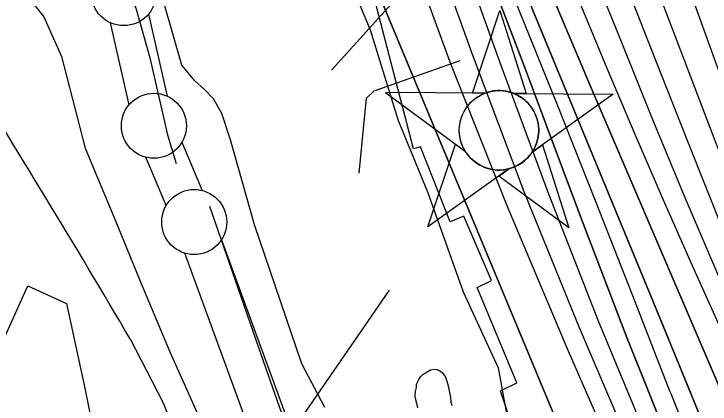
# Model space of a CAD drawing. Extents: x 3651524 to 3689615, y 505651 to 531377.
# Drawn here: x 3658151 to 3658686, y 517307 to 517607 of the extents above; entities that cross this region are included whole.
import ezdxf

# ---------------------------------------------------------------- set-up
doc = ezdxf.new("R2010")
doc.units = 0
for name, color, linetype in [('V-BLDG-OTLN', 7, 'Continuous'), ('V-CHAN-NAID', 7, 'Continuous'), ('V-FLOD-BASE', 7, 'Continuous'), ('V-GRID-MAJR', 7, 'Continuous'), ('V-LEVE-TOET', 7, 'Continuous'), ('V-RIVR-EDGE', 7, 'Continuous'), ('V-ROAD-CNTR', 7, 'Continuous'), ('V-RRAP-RVMT', 7, 'Continuous'), ('V-SITE-VEGE', 7, 'Continuous'), ('V-SURV-LINE', 7, 'Continuous'), ('V-TOPO-DPTH', 7, 'Continuous'), ('V-TOPO-MAJR', 7, 'Continuous'), ('V-TOPO-MINR', 7, 'Continuous'), ('V-TOPO-WATR', 7, 'Continuous'), ('V-UTIL-LINE', 7, 'Continuous')]:
    doc.layers.add(name, color=color, linetype=linetype)

msp = doc.modelspace()

# ---------------------------------------------------------------- linework, layer by layer
at = {"layer": 'V-BLDG-OTLN'}
msp.add_lwpolyline([(3658078.818, 517186.981), (3658068.987, 517165.309), (3658042.351, 517177.388), (3658066.114, 517229.778), (3658101.456, 517213.746), (3658130.853, 517278.559), (3658075.508, 517303.662), (3658098.726, 517354.853), (3658134.396, 517338.674), (3658161.244, 517397.865), (3658190.962, 517384.386), (3658205.151, 517319.372), (3658215.458, 517267.819), (3658207.756, 517199.463), (3658217.115, 517194.575), (3658198.841, 517129.358), (3658205.863, 517125.69), (3658187.507, 517089.408), (3658133.63, 517114.568), (3658152.025, 517153.213), (3658143.833, 517157.492), (3658127.241, 517120.585), (3658110.838, 517127.962), (3658128.164, 517164.598)], close=True, dxfattribs=at)
at = {"layer": 'V-CHAN-NAID'}
for points in [[(3658512.73, 517545.961), (3658503.143, 517546.029), (3658524.269, 517609.513), (3658544.493, 517545.736), (3658534.906, 517545.804), (3658533.329, 517546.382), (3658531.234, 517547.002), (3658529.194, 517547.453), (3658527.158, 517547.761), (3658525.991, 517547.875), (3658524.457, 517547.956), (3658522.735, 517547.954), (3658521.365, 517547.884), (3658519.459, 517547.683), (3658518.093, 517547.464), (3658516.309, 517547.08), (3658514.779, 517546.66), (3658513.747, 517546.329)], [(3658512.73, 517545.961), (3658436.239, 517546.503), (3658497.804, 517501.104), (3658496.691, 517503.013), (3658495.881, 517504.641), (3658495.056, 517506.609), (3658494.36, 517508.663), (3658493.995, 517509.986), (3658493.634, 517511.612), (3658493.39, 517513.057), (3658493.202, 517514.655), (3658493.093, 517516.391), (3658493.081, 517517.972), (3658493.188, 517520.046), (3658493.371, 517521.664), (3658493.763, 517523.867), (3658494.244, 517525.79), (3658494.847, 517527.677), (3658495.502, 517529.356), (3658496.229, 517530.944), (3658497.043, 517532.479), (3658498.104, 517534.216), (3658499.135, 517535.686), (3658500.135, 517536.955), (3658501.137, 517538.101), (3658502.446, 517539.438), (3658503.497, 517540.403), (3658505.214, 517541.8), (3658506.426, 517542.67), (3658508.113, 517543.74), (3658509.844, 517544.685), (3658511.29, 517545.369)], [(3658534.906, 517545.804), (3658611.398, 517545.261), (3658549.195, 517500.739), (3658550.106, 517502.228), (3658551.084, 517504.075), (3658551.799, 517505.66), (3658552.538, 517507.615), (3658553.083, 517509.4), (3658553.481, 517511.039), (3658553.842, 517513.049), (3658554.028, 517514.622), (3658554.152, 517516.828), (3658554.122, 517518.89), (3658553.934, 517521.11), (3658553.668, 517522.868), (3658553.177, 517525.1), (3658552.537, 517527.24), (3658551.787, 517529.222), (3658551.139, 517530.665), (3658550.132, 517532.581), (3658549.07, 517534.303), (3658547.856, 517536.005), (3658546.595, 517537.544), (3658545.323, 517538.91), (3658543.691, 517540.442), (3658541.948, 517541.854), (3658540.265, 517543.031), (3658538.378, 517544.163), (3658536.906, 517544.924)], [(3658531.164, 517487.833), (3658468.961, 517443.311), (3658490.087, 517506.794), (3658497.804, 517501.104), (3658498.439, 517500.14), (3658499.822, 517498.281), (3658501.035, 517496.865), (3658502.501, 517495.362), (3658503.89, 517494.111), (3658505.344, 517492.955), (3658506.747, 517491.968), (3658508.425, 517490.932), (3658510.139, 517490.021), (3658511.93, 517489.21), (3658513.376, 517488.654), (3658515.004, 517488.125), (3658517.23, 517487.561), (3658518.762, 517487.274), (3658520.787, 517487.017), (3658522.324, 517486.913), (3658524.185, 517486.891), (3658525.874, 517486.969), (3658527.584, 517487.145), (3658529.486, 517487.456)], [(3658549.195, 517500.739), (3658556.991, 517506.32), (3658577.215, 517442.543), (3658523.367, 517482.253), (3658531.164, 517487.833), (3658532.83, 517488.309), (3658534.442, 517488.869), (3658536.6, 517489.783), (3658538.335, 517490.667), (3658540.201, 517491.781), (3658541.94, 517492.993), (3658543.492, 517494.238), (3658544.779, 517495.406), (3658546.163, 517496.826), (3658547.367, 517498.228), (3658548.486, 517499.7)]]:
    msp.add_lwpolyline(points, close=True, dxfattribs=at)
msp.add_circle((3658523.616, 517517.427), 30.541, dxfattribs=at)
at = {"layer": 'V-FLOD-BASE'}
for points in [[(3658149.658, 517788.235), (3658150.77, 517751.016), (3658153.514, 517739.158), (3658158.006, 517726.09), (3658169.573, 517712.305), (3658212.966, 517661.941), (3658238.902, 517626.056), (3658244.534, 517610.603), (3658255.091, 517573.219), (3658268.804, 517513.932), (3658275.501, 517491.967)], [(3658301.046, 517459.125), (3658338.641, 517350.587), (3658402.217, 517169.282), (3658434.279, 517082.969), (3658482.249, 516995.88)]]:
    msp.add_lwpolyline(points, dxfattribs=at)
at = {"layer": 'V-GRID-MAJR'}
msp.add_spline([(3655702.37, 517123.07), (3660982.023, 517177.978), (3666261.669, 517233.653), (3671541.307, 517290.097), (3676820.936, 517347.309), (3682100.557, 517405.288), (3687380.17, 517464.035)], degree=3, dxfattribs=at)
at = {"layer": 'V-LEVE-TOET'}
for points in [[(3657886.568, 518618.392), (3657935.531, 518482.312), (3657956.378, 518392.196), (3657996.216, 518240.929), (3658033.532, 518113.912), (3658053.201, 517990.751), (3658071.498, 517823.331), (3658086.698, 517714.419), (3658099.937, 517661.636), (3658104.563, 517656.239), (3658120.001, 517649.855), (3658124.611, 517647.957), (3658133.483, 517644.303), (3658141.642, 517638.254), (3658155.62, 517627.379), (3658173.521, 517604.625), (3658187.157, 517574.272), (3658205.394, 517503.686), (3658228.615, 517447.773), (3658248.998, 517398.406), (3658270.531, 517347.247), (3658295.568, 517291.23)], [(3658389.69, 517304.548), (3658371.975, 517337.927), (3658335.485, 517444.853), (3658317.154, 517510.125), (3658310.426, 517530.32), (3658304.13, 517541.649), (3658297.173, 517548.858), (3658289.614, 517555.486), (3658279.788, 517567.469), (3658265.876, 517615.541), (3658246.59, 517660.165), (3658227.476, 517681.169), (3658197.841, 517708.262), (3658180.437, 517725.693), (3658170.693, 517742.398), (3658168.563, 517755.426), (3658170.859, 517818.564), (3658166.587, 517844.028), (3658161.155, 517863.81), (3658158.339, 517871.535), (3658154.594, 517893.449), (3658144.155, 518037.702)]]:
    msp.add_lwpolyline(points, dxfattribs=at)
at = {"layer": 'V-RIVR-EDGE'}
msp.add_lwpolyline([(3658312.156, 518038.517), (3658333.103, 518012.651), (3658354.62, 517974.177), (3658364.72, 517931.529), (3658377.152, 517860.659), (3658374.635, 517813.84), (3658383.495, 517755.587), (3658388.198, 517715.353), (3658386.354, 517697.948), (3658400.648, 517651.688), (3658424.52, 517594.598), (3658445.959, 517524.907), (3658468.636, 517470.221), (3658496.061, 517393.311), (3658522.932, 517335.013), (3658533.595, 517277.355)], dxfattribs=at)
at = {"layer": 'V-ROAD-CNTR'}
msp.add_lwpolyline([(3658240.008, 517357.141), (3658265.355, 517308.113), (3658331.879, 517140.87)], dxfattribs=at)
msp.add_arc((3650352.886, 512717.046), 9150.803, 30.4688381, 32.0494187, dxfattribs=at)
msp.add_spline([(3658102.54, 517585.384), (3658119.558, 517628.394), (3658133.475, 517706.299), (3658134.902, 517754.021), (3658150.111, 517834.45), (3658197.642, 517896.123), (3658240.157, 517910.229), (3658283.996, 517852.178), (3658301.837, 517805.103)], degree=3, dxfattribs=at)
at = {"layer": 'V-RRAP-RVMT'}
msp.add_lwpolyline([(3658587.834, 517126.983), (3658524.653, 517317.198), (3658537.232, 517323.305), (3658506.777, 517396.543), (3658517.809, 517402.024), (3658496.475, 517451.536), (3658486.192, 517447.057), (3658463.196, 517504.792), (3658457.836, 517503.316), (3658402.388, 517716.348), (3658406.702, 517718.065)], dxfattribs=at)
at = {"layer": 'V-SITE-VEGE'}
msp.add_lwpolyline([(3658461.228, 517304.208), (3658460.313, 517307.522), (3658459.412, 517311.344), (3658459.219, 517313.371), (3658459.311, 517316.658), (3658460.163, 517319.921), (3658460.237, 517322.45), (3658461.855, 517325.944), (3658463.176, 517327.928), (3658465.005, 517329.901), (3658468.347, 517331.828), (3658470.926, 517333.523), (3658473.721, 517333.949), (3658475.736, 517333.638), (3658477.987, 517332.815), (3658479.968, 517331.24), (3658482.399, 517327.881), (3658483.345, 517325.577), (3658484.254, 517322.012), (3658486.253, 517312.341), (3658486.654, 517308.788), (3658487.334, 517305.986)], dxfattribs=at)
at = {"layer": 'V-SURV-LINE'}
for points in [[(3658254.107, 517606.721), (3658268.445, 517543.729)], [(3658239.191, 517537.082), (3658224.853, 517600.073)], [(3658279.817, 517508.279), (3658295.365, 517471.198)], [(3658267.694, 517459.606), (3658252.147, 517496.687)], [(3658310.209, 517433.372), (3658434.793, 517093.042)], [(3658406.622, 517082.729), (3658282.038, 517423.057)]]:
    msp.add_lwpolyline(points, dxfattribs=at)
for centre in [(3658235.044, 517622.886), (3658258.254, 517520.916), (3658289.258, 517446.969)]:
    msp.add_circle(centre, 25, dxfattribs=at)
at = {"layer": 'V-TOPO-DPTH'}
for points in [[(3658111.345, 519234.599), (3658193.474, 518833.327), (3658221.886, 518703.02), (3658252.506, 518573.264), (3658286.437, 518444.334), (3658322.575, 518315.954), (3658391.639, 518082.128), (3658394.998, 518071.107), (3658398.482, 518060.126), (3658402.155, 518049.207), (3658405.954, 518038.33), (3658466.985, 517868.284), (3658481.956, 517827.421), (3658497.284, 517786.695), (3658513.148, 517746.175), (3658529.369, 517705.791), (3658545.958, 517665.553), (3658562.679, 517625.369), (3658579.597, 517585.269), (3658596.648, 517545.224), (3658866.145, 516916.609)], [(3658866.145, 516916.609), (3658596.648, 517545.224), (3658579.597, 517585.269), (3658562.679, 517625.369), (3658545.958, 517665.553), (3658529.369, 517705.791), (3658513.148, 517746.175), (3658497.284, 517786.695), (3658481.956, 517827.421), (3658466.985, 517868.284), (3658405.954, 518038.33), (3658402.155, 518049.207), (3658398.482, 518060.126), (3658394.998, 518071.107), (3658391.639, 518082.128), (3658322.575, 518315.954), (3658286.437, 518444.334), (3658252.506, 518573.264), (3658221.886, 518703.02), (3658193.474, 518833.327), (3658111.345, 519234.599)], [(3658951.96, 516516.27), (3658759.355, 516835.059), (3658407.919, 517678.212), (3658380.717, 517743.186), (3658354.493, 517808.561), (3658328.92, 517874.203), (3658298.034, 517955.276), (3658288.54, 517980.635), (3658279.241, 518006.063), (3658270.236, 518031.598), (3658261.427, 518057.202), (3658182.126, 518292.069), (3658133.864, 518435.177), (3658085.67, 518578.308), (3658037.579, 518721.473), (3657989.555, 518864.662), (3657890.615, 519160.019)], [(3658082.536, 519104.913), (3658096.735, 519039.476), (3658112.03, 518974.311), (3658128.97, 518909.554), (3658147.006, 518845.069), (3658367.607, 518093.177), (3658373.853, 518072.483), (3658380.311, 518051.858), (3658387.089, 518031.336), (3658394.08, 518010.882), (3658428.098, 517913.81), (3658438.672, 517884.372), (3658449.549, 517855.05), (3658460.88, 517825.9), (3658472.513, 517796.864), (3658484.388, 517767.921), (3658496.28, 517738.985), (3658508.199, 517710.06), (3658520.137, 517681.143), (3658640.2, 517390.678), (3658662.015, 517337.627), (3658683.702, 517284.524)], [(3658683.702, 517284.524), (3658662.015, 517337.627), (3658640.2, 517390.678), (3658520.137, 517681.143), (3658508.199, 517710.06), (3658496.28, 517738.985), (3658484.388, 517767.921), (3658472.513, 517796.864), (3658460.88, 517825.9), (3658449.549, 517855.05), (3658438.672, 517884.372), (3658428.098, 517913.81), (3658394.08, 518010.882), (3658387.089, 518031.336), (3658380.311, 518051.858), (3658373.853, 518072.483), (3658367.607, 518093.177), (3658147.006, 518845.069), (3658128.97, 518909.554), (3658112.03, 518974.311), (3658096.735, 519039.476), (3658082.536, 519104.913)], [(3658263.207, 518661.848), (3658317.423, 518409.667), (3658330.644, 518351.774), (3658344.84, 518294.134), (3658360.5, 518236.874), (3658377.136, 518179.868), (3658409.535, 518073.887), (3658410.742, 518070.075), (3658411.998, 518066.279), (3658413.33, 518062.51), (3658414.711, 518058.757), (3658504.947, 517820.877), (3658524.657, 517769.476), (3658544.614, 517718.171), (3658564.939, 517667.012), (3658585.511, 517615.949), (3658606.545, 517565.078), (3658627.949, 517514.365), (3658649.909, 517463.891), (3658672.239, 517413.575), (3658870.075, 516974.325)], [(3658263.207, 518661.848), (3658317.423, 518409.667), (3658330.644, 518351.774), (3658344.84, 518294.134), (3658360.5, 518236.874), (3658377.136, 518179.868), (3658409.535, 518073.887), (3658410.742, 518070.075), (3658411.998, 518066.279), (3658413.33, 518062.51), (3658414.711, 518058.757), (3658504.947, 517820.877), (3658524.657, 517769.476), (3658544.614, 517718.171), (3658564.939, 517667.012), (3658585.511, 517615.949), (3658606.545, 517565.078), (3658627.949, 517514.365), (3658649.909, 517463.891), (3658672.239, 517413.575), (3658870.075, 516974.325)], [(3658656.879, 517271.466), (3658621.922, 517358.356), (3658588.246, 517445.778), (3658566.373, 517504.5), (3658544.38, 517562.877), (3658522.098, 517621.141), (3658499.382, 517679.238), (3658476.378, 517737.223), (3658444.042, 517817.85), (3658436.969, 517835.43), (3658429.869, 517853), (3658422.731, 517870.553), (3658415.566, 517888.096), (3658408.525, 517905.686), (3658401.676, 517923.347), (3658395.114, 517941.118), (3658388.744, 517958.961), (3658380.428, 517982.866), (3658370.225, 518012.775), (3658360.264, 518042.763), (3658350.666, 518072.869), (3658341.31, 518103.053), (3658206.152, 518548.604)], [(3658656.879, 517271.466), (3658621.922, 517358.356), (3658588.246, 517445.778), (3658566.373, 517504.5), (3658544.38, 517562.877), (3658522.098, 517621.141), (3658499.382, 517679.238), (3658476.378, 517737.223), (3658444.042, 517817.85), (3658436.969, 517835.43), (3658429.869, 517853), (3658422.731, 517870.553), (3658415.566, 517888.096), (3658408.525, 517905.686), (3658401.676, 517923.347), (3658395.114, 517941.118), (3658388.744, 517958.961), (3658380.428, 517982.866), (3658370.225, 518012.775), (3658360.264, 518042.763), (3658350.666, 518072.869), (3658341.31, 518103.053), (3658206.152, 518548.604)], [(3658353.756, 517991.652), (3658356.147, 517985.488), (3658358.605, 517979.348), (3658361.097, 517973.222), (3658363.57, 517967.088), (3658366.012, 517960.941), (3658368.433, 517954.786), (3658377.517, 517931.524), (3658384.355, 517913.692), (3658391.044, 517895.805), (3658397.511, 517877.836), (3658403.83, 517859.814), (3658464.831, 517682.322), (3658502.894, 517576.044), (3658542.759, 517470.473), (3658585.327, 517365.963), (3658629.697, 517262.16)], [(3658353.756, 517991.652), (3658356.147, 517985.488), (3658358.605, 517979.348), (3658361.097, 517973.222), (3658363.57, 517967.088), (3658366.012, 517960.941), (3658368.433, 517954.786), (3658377.517, 517931.524), (3658384.355, 517913.692), (3658391.044, 517895.805), (3658397.511, 517877.836), (3658403.83, 517859.814), (3658464.831, 517682.322), (3658502.894, 517576.044), (3658542.759, 517470.473), (3658585.327, 517365.963), (3658629.697, 517262.16)]]:
    msp.add_lwpolyline(points, dxfattribs=at)
at = {"layer": 'V-TOPO-MAJR'}
msp.add_lwpolyline([(3658200.495, 519238.7), (3658233.154, 519036.203), (3658251.981, 518924.356), (3658271.829, 518812.699), (3658293.207, 518701.324), (3658315.607, 518590.138), (3658421.258, 518083.685), (3658422.618, 518077.686), (3658424.113, 518071.723), (3658425.813, 518065.815), (3658427.649, 518059.944), (3658429.641, 518054.12), (3658431.703, 518048.322), (3658433.873, 518042.563), (3658436.114, 518036.83), (3658542.487, 517771.93), (3658567.116, 517710.657), (3658591.771, 517649.395), (3658616.467, 517588.15), (3658641.19, 517526.915), (3658666.468, 517465.923), (3658692.458, 517405.244), (3658719.515, 517345.033), (3658747.285, 517285.135)], dxfattribs=at)
at = {"layer": 'V-TOPO-MINR'}
for points in [[(3658111.345, 519234.599), (3658193.474, 518833.327), (3658221.886, 518703.02), (3658252.506, 518573.264), (3658286.437, 518444.334), (3658322.575, 518315.954), (3658391.639, 518082.128), (3658394.998, 518071.107), (3658398.482, 518060.126), (3658402.155, 518049.207), (3658405.954, 518038.33), (3658466.985, 517868.284), (3658481.956, 517827.421), (3658497.284, 517786.695), (3658513.148, 517746.175), (3658529.369, 517705.791), (3658545.958, 517665.553), (3658562.679, 517625.369), (3658579.597, 517585.269), (3658596.648, 517545.224), (3658866.145, 516916.609)], [(3657986.947, 519175.118), (3658322.306, 518049.691), (3658323.365, 518046.166), (3658324.435, 518042.643), (3658325.519, 518039.125), (3658326.614, 518035.61), (3658328.376, 518029.997), (3658328.601, 518029.292), (3658329.649, 518026.21), (3658330.462, 518024.144), (3658332.186, 518019.602), (3658332.973, 518017.305), (3658406.37, 517793.81), (3658445.024, 517681.511), (3658485.776, 517570.012), (3658529.675, 517459.715), (3658575.672, 517350.218), (3658786.21, 516868.293)], [(3657890.615, 519160.019), (3657989.555, 518864.662), (3658037.579, 518721.473), (3658085.67, 518578.308), (3658133.864, 518435.177), (3658182.126, 518292.069), (3658261.427, 518057.202), (3658270.236, 518031.598), (3658279.241, 518006.063), (3658288.54, 517980.635), (3658298.034, 517955.276), (3658328.92, 517874.203), (3658354.493, 517808.561), (3658380.717, 517743.186), (3658407.919, 517678.212), (3658759.355, 516835.059), (3658951.96, 516516.27)], [(3658244.245, 519156.717), (3658307.426, 518813.995), (3658330.407, 518692.366), (3658354.104, 518570.879), (3658378.878, 518449.607), (3658404.369, 518328.479), (3658444.006, 518144.19), (3658450.629, 518115.423), (3658457.798, 518086.801), (3658465.789, 518058.398), (3658474.328, 518030.141), (3658484.887, 517996.931), (3658499.526, 517952.322), (3658514.709, 517907.905), (3658530.709, 517863.776), (3658547.253, 517819.838), (3658585.358, 517721.404), (3658612.921, 517650.538), (3658640.635, 517579.732), (3658668.574, 517509.014), (3658696.664, 517438.355), (3658725.707, 517368.117), (3658755.869, 517298.379)], [(3658049.35, 519126.108), (3658354.544, 518099.031), (3658362.418, 518073.185), (3658370.529, 518047.416), (3658378.994, 518021.761), (3658387.695, 517996.182), (3658408.489, 517936.41), (3658416.933, 517912.759), (3658425.63, 517889.203), (3658434.709, 517865.792), (3658444.041, 517842.478), (3658453.556, 517819.231), (3658463.06, 517795.981), (3658472.547, 517772.723), (3658482.023, 517749.461), (3658539.109, 517609.183), (3658568.501, 517536.397), (3658597.629, 517463.507), (3658626.363, 517390.46), (3658654.835, 517317.309), (3658655.64, 517315.223), (3658684.284, 517243.368)], [(3658082.536, 519104.913), (3658096.735, 519039.476), (3658112.03, 518974.311), (3658128.97, 518909.554), (3658147.006, 518845.069), (3658367.607, 518093.177), (3658373.853, 518072.483), (3658380.311, 518051.858), (3658387.089, 518031.336), (3658394.08, 518010.882), (3658428.098, 517913.81), (3658438.672, 517884.372), (3658449.549, 517855.05), (3658460.88, 517825.9), (3658472.513, 517796.864), (3658484.388, 517767.921), (3658496.28, 517738.985), (3658508.199, 517710.06), (3658520.137, 517681.143), (3658640.2, 517390.678), (3658662.015, 517337.627), (3658683.702, 517284.524)], [(3658263.207, 518661.848), (3658317.423, 518409.667), (3658330.644, 518351.774), (3658344.84, 518294.134), (3658360.5, 518236.874), (3658377.136, 518179.868), (3658409.535, 518073.887), (3658410.742, 518070.075), (3658411.998, 518066.279), (3658413.33, 518062.51), (3658414.711, 518058.757), (3658504.947, 517820.877), (3658524.657, 517769.476), (3658544.614, 517718.171), (3658564.939, 517667.012), (3658585.511, 517615.949), (3658606.545, 517565.078), (3658627.949, 517514.365), (3658649.909, 517463.891), (3658672.239, 517413.575), (3658870.075, 516974.325)], [(3658421.505, 518630.878), (3658503.022, 518141.739), (3658503.626, 518138.193), (3658504.247, 518134.65), (3658504.892, 518131.111), (3658505.555, 518127.575), (3658505.933, 518125.594), (3658506.441, 518123.056), (3658506.977, 518120.524), (3658507.556, 518118.002), (3658508.164, 518115.486), (3658509.321, 518110.895), (3658509.699, 518109.623), (3658618.666, 517775.82), (3658637.493, 517719.247), (3658656.75, 517662.822), (3658676.651, 517606.622), (3658696.983, 517550.571), (3658717.764, 517494.68), (3658738.716, 517438.854), (3658759.924, 517383.125), (3658781.303, 517327.46), (3658845.802, 517160.666)], [(3658206.152, 518548.604), (3658341.31, 518103.053), (3658350.666, 518072.869), (3658360.264, 518042.763), (3658370.225, 518012.775), (3658380.428, 517982.866), (3658388.744, 517958.961), (3658395.114, 517941.118), (3658401.676, 517923.347), (3658408.525, 517905.686), (3658415.566, 517888.096), (3658422.731, 517870.553), (3658429.869, 517853), (3658436.969, 517835.43), (3658444.042, 517817.85), (3658476.378, 517737.223), (3658499.382, 517679.238), (3658522.098, 517621.141), (3658544.38, 517562.877), (3658566.373, 517504.5), (3658588.246, 517445.778), (3658621.922, 517358.356), (3658656.879, 517271.466)], [(3658406.353, 518469.396), (3658418.346, 518407.531), (3658430.826, 518345.768), (3658444.037, 518284.158), (3658457.735, 518222.648), (3658479.892, 518125.862), (3658483.035, 518112.865), (3658486.387, 518099.925), (3658490.054, 518087.071), (3658493.931, 518074.273), (3658542.709, 517920.043), (3658565.187, 517850.931), (3658588.409, 517782.077), (3658612.748, 517713.61), (3658637.831, 517645.401), (3658663.62, 517577.442), (3658689.608, 517509.559), (3658715.891, 517441.79), (3658742.372, 517374.098), (3658765.21, 517316.09), (3658790.288, 517254.681)], [(3658363.388, 517997.639), (3658368.996, 517981.517), (3658373.293, 517969.482), (3658377.719, 517957.495), (3658382.339, 517945.582), (3658387.088, 517933.718), (3658391.912, 517921.882), (3658396.708, 517910.034), (3658401.46, 517898.169), (3658406.184, 517886.293), (3658425.651, 517837.083), (3658439.907, 517800.525), (3658453.924, 517763.876), (3658467.581, 517727.093), (3658480.999, 517690.219), (3658525.241, 517566.761), (3658561.75, 517468.555), (3658599.791, 517370.966), (3658640.128, 517274.304)]]:
    msp.add_lwpolyline(points, dxfattribs=at)
at = {"layer": 'V-TOPO-WATR'}
msp.add_lwpolyline([(3658353.756, 517991.652), (3658356.147, 517985.488), (3658358.605, 517979.348), (3658361.097, 517973.222), (3658363.57, 517967.088), (3658366.012, 517960.941), (3658368.433, 517954.786), (3658377.517, 517931.524), (3658384.355, 517913.692), (3658391.044, 517895.805), (3658397.511, 517877.836), (3658403.83, 517859.814), (3658464.831, 517682.322), (3658502.894, 517576.044), (3658542.759, 517470.473), (3658585.327, 517365.963), (3658629.697, 517262.16)], dxfattribs=at)
at = {"layer": 'V-UTIL-LINE'}
for p, q in [((3658394.861, 517563.672), (3660287.901, 519666.822)), ((3658294.108, 517183.872), (3658439.3, 517394.701))]:
    msp.add_line(p, q, dxfattribs=at)
msp.add_lwpolyline([(3658416.08, 517484.453), (3658421.731, 517542.077), (3658427.697, 517547.836), (3658493.857, 517571.055)], dxfattribs=at)

doc.saveas('drawing.dxf')
